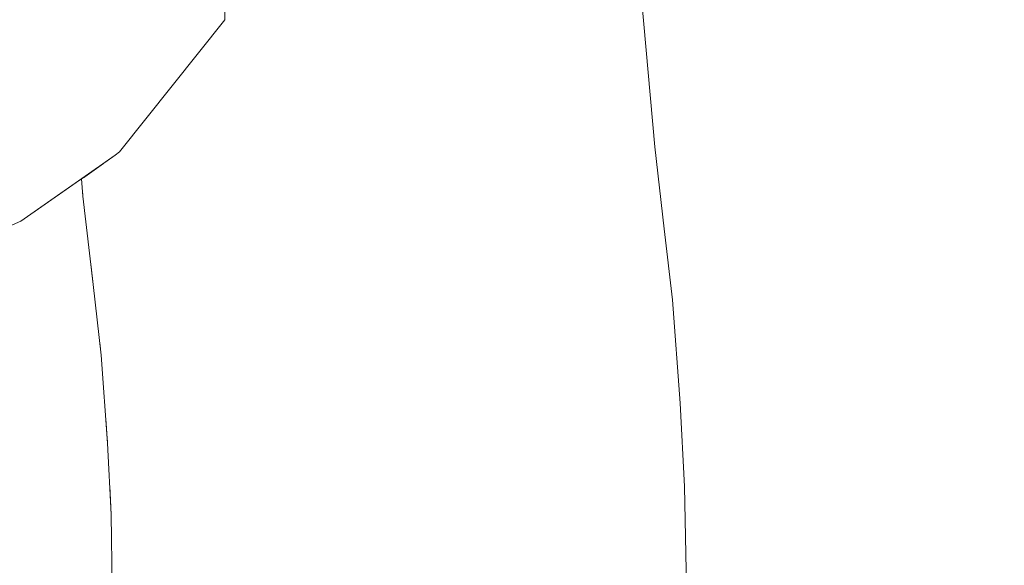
# Model space of a CAD drawing. Header units: millimetres. Extents: x -30280 to 309309, y -17460 to 4378.
# Tile 745 of 1056: x 247939 to 248097, y -12913 to -12825. Entities that reach past the tile are written whole.
import ezdxf

# ---------------------------------------------------------------- set-up
doc = ezdxf.new("R2010")
doc.units = ezdxf.units.MM
doc.header["$MEASUREMENT"] = 0
doc.linetypes.add('Wipeout_Contour', pattern=[1000, 0, -1000])
doc.layers.add('Nuevo_09_EI_Mobiliari general', color=7, linetype='Continuous')
doc.layers.add('Nuevo_09_EI_Mobiliari general_Pluma_Nº__1', color=7, linetype='Continuous', lineweight=5)

# ---------------------------------------------------------------- blocks, each defined once
blk = doc.blocks.new('Elem Sección_535_6', base_point=(235890.59, -13459.98))
at = {"color": 254, "linetype": 'Wipeout_Contour', "lineweight": 0, "ltscale": 11414503.17046964}
blk.add_wipeout([(247640.78, -12825.84), (247642.8, -12848.79), (247643.93, -12858.57), (247645.84, -12875.47), (247646.93, -12890.57), (247647.55, -12902.81), (247647.81, -12917.86), (247647.24, -12927.7), (247646.53, -12938.22), (247645.54, -12946.81), (247646.36, -12946.91), (247723.14, -12946.91), (247833.35, -12947.67), (247923.03, -12936.99), (247923.04, -12936.99), (247924.32, -12937.22), (247934.86, -12939.1), (247951.83, -12942.31), (247952.54, -12936.36), (247953.41, -12924.01), (247953.78, -12918.71), (247953.56, -12904.67), (247953, -12893.21), (247952, -12879.11), (247950.68, -12867.76), (247949.05, -12853.62), (247948.81, -12850.82), (247939.11, -12857.62), (247925.52, -12863.6), (247908.36, -12868.46), (247896.57, -12872.45), (247887.32, -12876.39), (247881.98, -12877.82), (247874.12, -12879.7), (247867.05, -12881.14), (247860.88, -12882.28), (247853.99, -12882.66), (247738.82, -12882.66), (247732.48, -12882.28), (247724.57, -12880.78), (247710.18, -12877.82), (247699.72, -12873.66), (247688.24, -12869.98), (247685.41, -12868.85), (247672.23, -12861.15), (247657.65, -12849.01)], dxfattribs=at).dxf.layer = 'Nuevo_09_EI_Mobiliari general'
at = {"color": 254, "linetype": 'Wipeout_Contour', "lineweight": 0, "ltscale": 13160558.99086357}
blk.add_wipeout([(247641.02, -13051.86), (247691.25, -13053.6), (247715.96, -13061.51), (247723.09, -13062.4), (247725.55, -13064.58), (247730.42, -13066.15), (247769.02, -13066.15), (247777.62, -13056.59), (247826.96, -13058.3), (247824.97, -13099.98), (248811.02, -13099.98), (248811.02, -12764.98), (248038.13, -12764.98), (248038.05, -12767.54), (248065.14, -12772.37), (248082.73, -12781.85), (248089.11, -12794.79), (248082.56, -12807.74), (248064.83, -12817.21), (248040.69, -12820.68), (248038.47, -12820.36), (248040.74, -12845.7), (248042.26, -12858.87), (248043.58, -12870.25), (248044.82, -12886.79), (248045.51, -12900.15), (248045.83, -12916.64), (248045.26, -12928.92), (248044.49, -12940.88), (248043.05, -12954.06), (248041.4, -12964.33), (248039.59, -12970.84), (248035.86, -12978.68), (248032.76, -12984.4), (248036.77, -13045.5), (248036.35, -13045.77), (248032.17, -13045.97), (248025.34, -13046.05), (248017.7, -13045.97), (248013.05, -13045.83), (248012.35, -13047.65), (248005.53, -13050.68), (247875.25, -13050.68), (247871.56, -13052.31), (247867.92, -13050.68), (247866.68, -13050.68), (247865.07, -13052.89), (247859.49, -13055.5), (247857.98, -13056.5), (247850.88, -13053.77), (247850.62, -13053.02), (247849.64, -13050.68), (247643.68, -13050.68)], dxfattribs=at).dxf.layer = 'Nuevo_09_EI_Mobiliari general'
blk = doc.blocks.new('Elem Sección_536_6', base_point=(235890.59, -13459.98))
at = {"color": 254, "linetype": 'Wipeout_Contour', "lineweight": 0, "ltscale": 744901.477617}
blk.add_wipeout([(247971.8, -12813.98), (247964.59, -12825.31), (247971.8, -12825.31)], dxfattribs=at).dxf.layer = 'Nuevo_09_EI_Mobiliari general'
at = {"color": 254, "linetype": 'Wipeout_Contour', "lineweight": 0, "ltscale": 745104.773642}
blk.add_wipeout([(248038.36, -12819.08), (248030.6, -12835.38), (248040.74, -12845.7)], dxfattribs=at).dxf.layer = 'Nuevo_09_EI_Mobiliari general'
at = {"color": 254, "linetype": 'Wipeout_Contour', "lineweight": 0, "ltscale": 744894.638026}
blk.add_wipeout([(247964.59, -12825.31), (247971.8, -12813.98), (247964.59, -12813.98)], dxfattribs=at).dxf.layer = 'Nuevo_09_EI_Mobiliari general'
at = {"color": 254, "linetype": 'Wipeout_Contour', "lineweight": 0, "ltscale": 745091.620243}
blk.add_wipeout([(248030.6, -12835.38), (248038.36, -12819.08), (248028.64, -12814.55)], dxfattribs=at).dxf.layer = 'Nuevo_09_EI_Mobiliari general'
at = {"color": 254, "linetype": 'Wipeout_Contour', "lineweight": 0, "ltscale": 745112.611219}
blk.add_wipeout([(248040.74, -12845.7), (248031.99, -12847.29), (248042.26, -12858.87)], dxfattribs=at).dxf.layer = 'Nuevo_09_EI_Mobiliari general'
at = {"color": 254, "linetype": 'Wipeout_Contour', "lineweight": 0, "ltscale": 744581.218437}
blk.add_wipeout([(247964.59, -12813.98), (247658.32, -12825.31), (247964.59, -12825.31)], dxfattribs=at).dxf.layer = 'Nuevo_09_EI_Mobiliari general'
at = {"color": 254, "linetype": 'Wipeout_Contour', "lineweight": 0, "ltscale": 745061.250753}
blk.add_wipeout([(248028.64, -12814.55), (248007.99, -12831.35), (248030.6, -12835.38)], dxfattribs=at).dxf.layer = 'Nuevo_09_EI_Mobiliari general'
at = {"color": 254, "linetype": 'Wipeout_Contour', "lineweight": 0, "ltscale": 745118.615176}
blk.add_wipeout([(248042.26, -12858.87), (248033.31, -12858.7), (248043.58, -12870.25)], dxfattribs=at).dxf.layer = 'Nuevo_09_EI_Mobiliari general'
at = {"color": 254, "linetype": 'Wipeout_Contour', "lineweight": 0, "ltscale": 745036.500397}
blk.add_wipeout([(248007.99, -12831.35), (248028.64, -12814.55), (248006.19, -12812.78)], dxfattribs=at).dxf.layer = 'Nuevo_09_EI_Mobiliari general'
at = {"color": 254, "linetype": 'Wipeout_Contour', "lineweight": 0, "ltscale": 744275.723349}
blk.add_wipeout([(247658.32, -12813.98), (247658.32, -12825.31), (247964.59, -12813.98)], dxfattribs=at).dxf.layer = 'Nuevo_09_EI_Mobiliari general'
at = {"color": 254, "linetype": 'Wipeout_Contour', "lineweight": 0, "ltscale": 745100.507411}
blk.add_wipeout([(248031.99, -12847.29), (248040.74, -12845.7), (248030.6, -12835.38)], dxfattribs=at).dxf.layer = 'Nuevo_09_EI_Mobiliari general'
at = {"color": 254, "linetype": 'Wipeout_Contour', "lineweight": 0, "ltscale": 745125.207078}
blk.add_wipeout([(248043.58, -12870.25), (248034.86, -12878.42), (248044.82, -12886.79)], dxfattribs=at).dxf.layer = 'Nuevo_09_EI_Mobiliari general'
at = {"layer": 'Nuevo_09_EI_Mobiliari general_Pluma_Nº__1', "color": 7, "linetype": 'Continuous', "lineweight": 5}
blk.add_line((248038.36, -12819.08), (248040.74, -12845.7), dxfattribs=at)
at = {"color": 254, "linetype": 'Wipeout_Contour', "lineweight": 0, "ltscale": 745003.55054}
blk.add_wipeout([(248006.19, -12812.78), (247995.52, -12830.96), (248007.99, -12831.35)], dxfattribs=at).dxf.layer = 'Nuevo_09_EI_Mobiliari general'
at = {"color": 254, "linetype": 'Wipeout_Contour', "lineweight": 0, "ltscale": 744871.93766}
blk.add_wipeout([(247971.8, -12825.31), (247948.42, -12846.11), (247954.91, -12846.52)], dxfattribs=at).dxf.layer = 'Nuevo_09_EI_Mobiliari general'
at = {"color": 254, "linetype": 'Wipeout_Contour', "lineweight": 0, "ltscale": 745068.167724}
blk.add_wipeout([(248030.6, -12835.38), (248009.32, -12842.77), (248031.99, -12847.29)], dxfattribs=at).dxf.layer = 'Nuevo_09_EI_Mobiliari general'
at = {"color": 254, "linetype": 'Wipeout_Contour', "lineweight": 0, "ltscale": 745130.306472}
blk.add_wipeout([(248044.82, -12886.79), (248035.72, -12894.25), (248045.51, -12900.15)], dxfattribs=at).dxf.layer = 'Nuevo_09_EI_Mobiliari general'
at = {"color": 254, "linetype": 'Wipeout_Contour', "lineweight": 0, "ltscale": 744989.004778}
blk.add_wipeout([(247995.52, -12830.96), (248006.19, -12812.78), (247993.74, -12812.61)], dxfattribs=at).dxf.layer = 'Nuevo_09_EI_Mobiliari general'
at = {"color": 254, "linetype": 'Wipeout_Contour', "lineweight": 0, "ltscale": 744880.042986}
blk.add_wipeout([(247948.42, -12846.11), (247971.8, -12825.31), (247964.59, -12825.31)], dxfattribs=at).dxf.layer = 'Nuevo_09_EI_Mobiliari general'
at = {"color": 254, "linetype": 'Wipeout_Contour', "lineweight": 0, "ltscale": 745044.250268}
blk.add_wipeout([(248009.32, -12842.77), (248030.6, -12835.38), (248007.99, -12831.35)], dxfattribs=at).dxf.layer = 'Nuevo_09_EI_Mobiliari general'
at = {"color": 254, "linetype": 'Wipeout_Contour', "lineweight": 0, "ltscale": 744832.393173}
blk.add_wipeout([(247954.22, -12847.04), (247939.72, -12856.69), (247939.11, -12857.62)], dxfattribs=at).dxf.layer = 'Nuevo_09_EI_Mobiliari general'
at = {"color": 254, "linetype": 'Wipeout_Contour', "lineweight": 0, "ltscale": 745106.634293}
blk.add_wipeout([(248033.31, -12858.7), (248042.26, -12858.87), (248031.99, -12847.29)], dxfattribs=at).dxf.layer = 'Nuevo_09_EI_Mobiliari general'
at = {"color": 254, "linetype": 'Wipeout_Contour', "lineweight": 0, "ltscale": 745134.31517}
blk.add_wipeout([(248045.51, -12900.15), (248036.17, -12913.95), (248045.83, -12916.64)], dxfattribs=at).dxf.layer = 'Nuevo_09_EI_Mobiliari general'
at = {"color": 254, "linetype": 'Wipeout_Contour', "lineweight": 0, "ltscale": 744966.056109}
blk.add_wipeout([(247993.74, -12812.61), (247982.86, -12832.42), (247995.52, -12830.96)], dxfattribs=at).dxf.layer = 'Nuevo_09_EI_Mobiliari general'
at = {"color": 254, "linetype": 'Wipeout_Contour', "lineweight": 0, "ltscale": 744582.296596}
blk.add_wipeout([(247964.59, -12825.31), (247672.78, -12846.11), (247948.42, -12846.11)], dxfattribs=at).dxf.layer = 'Nuevo_09_EI_Mobiliari general'
at = {"color": 254, "linetype": 'Wipeout_Contour', "lineweight": 0, "ltscale": 745010.098064}
blk.add_wipeout([(248007.99, -12831.35), (247996.85, -12842.34), (248009.32, -12842.77)], dxfattribs=at).dxf.layer = 'Nuevo_09_EI_Mobiliari general'
at = {"color": 254, "linetype": 'Wipeout_Contour', "lineweight": 0, "ltscale": 745073.996546}
blk.add_wipeout([(248031.99, -12847.29), (248010.65, -12854.19), (248033.31, -12858.7)], dxfattribs=at).dxf.layer = 'Nuevo_09_EI_Mobiliari general'
at = {"color": 254, "linetype": 'Wipeout_Contour', "lineweight": 0, "ltscale": 744791.230781}
blk.add_wipeout([(247939.11, -12857.62), (247926.06, -12862.22), (247925.52, -12863.6)], dxfattribs=at).dxf.layer = 'Nuevo_09_EI_Mobiliari general'
at = {"color": 254, "linetype": 'Wipeout_Contour', "lineweight": 0, "ltscale": 744951.321714}
blk.add_wipeout([(247993.74, -12812.61), (247981.02, -12813.25), (247982.86, -12832.42)], dxfattribs=at).dxf.layer = 'Nuevo_09_EI_Mobiliari general'
at = {"color": 254, "linetype": 'Wipeout_Contour', "lineweight": 0, "ltscale": 744292.359416}
blk.add_wipeout([(247658.32, -12825.31), (247672.78, -12846.11), (247964.59, -12825.31)], dxfattribs=at).dxf.layer = 'Nuevo_09_EI_Mobiliari general'
at = {"color": 254, "linetype": 'Wipeout_Contour', "lineweight": 0, "ltscale": 744996.445142}
blk.add_wipeout([(247996.85, -12842.34), (248007.99, -12831.35), (247995.52, -12830.96)], dxfattribs=at).dxf.layer = 'Nuevo_09_EI_Mobiliari general'
at = {"color": 254, "linetype": 'Wipeout_Contour', "lineweight": 0, "ltscale": 745050.085302}
blk.add_wipeout([(248010.65, -12854.19), (248031.99, -12847.29), (248009.32, -12842.77)], dxfattribs=at).dxf.layer = 'Nuevo_09_EI_Mobiliari general'
at = {"color": 254, "linetype": 'Wipeout_Contour', "lineweight": 0, "ltscale": 745112.988568}
blk.add_wipeout([(248034.86, -12878.42), (248043.58, -12870.25), (248033.31, -12858.7)], dxfattribs=at).dxf.layer = 'Nuevo_09_EI_Mobiliari general'
at = {"layer": 'Nuevo_09_EI_Mobiliari general_Pluma_Nº__1', "color": 7, "linetype": 'Continuous', "lineweight": 5}
for p, q in [((248040.74, -12845.7), (248042.26, -12858.87)), ((248042.26, -12858.87), (248043.58, -12870.25))]:
    blk.add_line(p, q, dxfattribs=at)
at = {"color": 254, "linetype": 'Wipeout_Contour', "lineweight": 0, "ltscale": 744932.22375}
blk.add_wipeout([(247974.04, -12835.26), (247982.86, -12832.42), (247981.02, -12813.25)], dxfattribs=at).dxf.layer = 'Nuevo_09_EI_Mobiliari general'
at = {"color": 254, "linetype": 'Wipeout_Contour', "lineweight": 0, "ltscale": 744972.597989}
blk.add_wipeout([(247995.52, -12830.96), (247984.21, -12843.97), (247996.85, -12842.34)], dxfattribs=at).dxf.layer = 'Nuevo_09_EI_Mobiliari general'
at = {"color": 254, "linetype": 'Wipeout_Contour', "lineweight": 0, "ltscale": 745015.852945}
blk.add_wipeout([(248009.32, -12842.77), (247998.18, -12853.76), (248010.65, -12854.19)], dxfattribs=at).dxf.layer = 'Nuevo_09_EI_Mobiliari general'
at = {"color": 254, "linetype": 'Wipeout_Contour', "lineweight": 0, "ltscale": 744846.642085}
blk.add_wipeout([(247939.72, -12856.69), (247954.22, -12847.04), (247954.91, -12846.52)], dxfattribs=at).dxf.layer = 'Nuevo_09_EI_Mobiliari general'
at = {"color": 254, "linetype": 'Wipeout_Contour', "lineweight": 0, "ltscale": 745081.257439}
blk.add_wipeout([(248033.31, -12858.7), (248012.32, -12875.15), (248034.86, -12878.42)], dxfattribs=at).dxf.layer = 'Nuevo_09_EI_Mobiliari general'
at = {"color": 254, "linetype": 'Wipeout_Contour', "lineweight": 0, "ltscale": 744921.059682}
blk.add_wipeout([(247974.04, -12835.26), (247981.02, -12813.25), (247972.08, -12814.5)], dxfattribs=at).dxf.layer = 'Nuevo_09_EI_Mobiliari general'
at = {"color": 254, "linetype": 'Wipeout_Contour', "lineweight": 0, "ltscale": 744958.869829}
blk.add_wipeout([(247984.21, -12843.97), (247995.52, -12830.96), (247982.86, -12832.42)], dxfattribs=at).dxf.layer = 'Nuevo_09_EI_Mobiliari general'
at = {"color": 254, "linetype": 'Wipeout_Contour', "lineweight": 0, "ltscale": 745002.190816}
blk.add_wipeout([(247998.18, -12853.76), (248009.32, -12842.77), (247996.85, -12842.34)], dxfattribs=at).dxf.layer = 'Nuevo_09_EI_Mobiliari general'
at = {"color": 254, "linetype": 'Wipeout_Contour', "lineweight": 0, "ltscale": 744827.50937}
blk.add_wipeout([(247954.91, -12846.52), (247933.87, -12855.97), (247939.72, -12856.69)], dxfattribs=at).dxf.layer = 'Nuevo_09_EI_Mobiliari general'
at = {"color": 254, "linetype": 'Wipeout_Contour', "lineweight": 0, "ltscale": 745056.650309}
blk.add_wipeout([(248012.32, -12875.15), (248033.31, -12858.7), (248010.65, -12854.19)], dxfattribs=at).dxf.layer = 'Nuevo_09_EI_Mobiliari general'
at = {"color": 254, "linetype": 'Wipeout_Contour', "lineweight": 0, "ltscale": 745119.387935}
blk.add_wipeout([(248035.72, -12894.25), (248044.82, -12886.79), (248034.86, -12878.42)], dxfattribs=at).dxf.layer = 'Nuevo_09_EI_Mobiliari general'
at = {"layer": 'Nuevo_09_EI_Mobiliari general_Pluma_Nº__1', "color": 7, "linetype": 'Continuous', "lineweight": 5}
blk.add_line((248043.58, -12870.25), (248044.82, -12886.79), dxfattribs=at)
at = {"color": 254, "linetype": 'Wipeout_Contour', "lineweight": 0, "ltscale": 744938.929774}
blk.add_wipeout([(247982.86, -12832.42), (247975.42, -12847.16), (247984.21, -12843.97)], dxfattribs=at).dxf.layer = 'Nuevo_09_EI_Mobiliari general'
at = {"color": 254, "linetype": 'Wipeout_Contour', "lineweight": 0, "ltscale": 744978.345294}
blk.add_wipeout([(247996.85, -12842.34), (247985.54, -12855.39), (247998.18, -12853.76)], dxfattribs=at).dxf.layer = 'Nuevo_09_EI_Mobiliari general'
at = {"color": 254, "linetype": 'Wipeout_Contour', "lineweight": 0, "ltscale": 744835.184781}
blk.add_wipeout([(247933.87, -12855.97), (247954.91, -12846.52), (247948.42, -12846.11)], dxfattribs=at).dxf.layer = 'Nuevo_09_EI_Mobiliari general'
at = {"color": 254, "linetype": 'Wipeout_Contour', "lineweight": 0, "ltscale": 745023.326356}
blk.add_wipeout([(248010.65, -12854.19), (247999.86, -12874.84), (248012.32, -12875.15)], dxfattribs=at).dxf.layer = 'Nuevo_09_EI_Mobiliari general'
at = {"color": 254, "linetype": 'Wipeout_Contour', "lineweight": 0, "ltscale": 745087.267385}
blk.add_wipeout([(248034.86, -12878.42), (248013.25, -12891.95), (248035.72, -12894.25)], dxfattribs=at).dxf.layer = 'Nuevo_09_EI_Mobiliari general'
at = {"color": 254, "linetype": 'Wipeout_Contour', "lineweight": 0, "ltscale": 1738072.493217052}
blk.add_wipeout([(247951.08, -12849.23), (247974.04, -12835.26), (247972.08, -12814.5), (247971.8, -12814.95), (247971.8, -12825.31), (247954.91, -12846.52), (247954.22, -12847.04)], dxfattribs=at).dxf.layer = 'Nuevo_09_EI_Mobiliari general'
at = {"color": 254, "linetype": 'Wipeout_Contour', "lineweight": 0, "ltscale": 744964.637919}
blk.add_wipeout([(247985.54, -12855.39), (247996.85, -12842.34), (247984.21, -12843.97)], dxfattribs=at).dxf.layer = 'Nuevo_09_EI_Mobiliari general'
at = {"color": 254, "linetype": 'Wipeout_Contour', "lineweight": 0, "ltscale": 744566.7193}
blk.add_wipeout([(247685.8, -12855.97), (247933.87, -12855.97), (247948.42, -12846.11)], dxfattribs=at).dxf.layer = 'Nuevo_09_EI_Mobiliari general'
at = {"color": 254, "linetype": 'Wipeout_Contour', "lineweight": 0, "ltscale": 745008.771088}
blk.add_wipeout([(247999.86, -12874.84), (248010.65, -12854.19), (247998.18, -12853.76)], dxfattribs=at).dxf.layer = 'Nuevo_09_EI_Mobiliari general'
at = {"color": 254, "linetype": 'Wipeout_Contour', "lineweight": 0, "ltscale": 745063.797945}
blk.add_wipeout([(248013.25, -12891.95), (248034.86, -12878.42), (248012.32, -12875.15)], dxfattribs=at).dxf.layer = 'Nuevo_09_EI_Mobiliari general'
at = {"color": 254, "linetype": 'Wipeout_Contour', "lineweight": 0, "ltscale": 745123.946876}
blk.add_wipeout([(248036.17, -12913.95), (248045.51, -12900.15), (248035.72, -12894.25)], dxfattribs=at).dxf.layer = 'Nuevo_09_EI_Mobiliari general'
at = {"layer": 'Nuevo_09_EI_Mobiliari general_Pluma_Nº__1', "color": 7, "linetype": 'Continuous', "lineweight": 5}
for p, q in [((247971.8, -12813.98), (247971.8, -12825.31)), ((248044.82, -12886.79), (248045.51, -12900.15)), ((248045.51, -12900.15), (248045.83, -12916.64))]:
    blk.add_line(p, q, dxfattribs=at)
at = {"color": 254, "linetype": 'Wipeout_Contour', "lineweight": 0, "ltscale": 744928.988014}
blk.add_wipeout([(247974.04, -12835.26), (247975.42, -12847.16), (247982.86, -12832.42)], dxfattribs=at).dxf.layer = 'Nuevo_09_EI_Mobiliari general'
at = {"color": 254, "linetype": 'Wipeout_Contour', "lineweight": 0, "ltscale": 744306.309373}
blk.add_wipeout([(247672.78, -12846.11), (247685.8, -12855.97), (247948.42, -12846.11)], dxfattribs=at).dxf.layer = 'Nuevo_09_EI_Mobiliari general'
at = {"color": 254, "linetype": 'Wipeout_Contour', "lineweight": 0, "ltscale": 744985.772028}
blk.add_wipeout([(247998.18, -12853.76), (247987.17, -12876.02), (247999.86, -12874.84)], dxfattribs=at).dxf.layer = 'Nuevo_09_EI_Mobiliari general'
at = {"color": 254, "linetype": 'Wipeout_Contour', "lineweight": 0, "ltscale": 745029.619463}
blk.add_wipeout([(248012.32, -12875.15), (248000.79, -12891.73), (248013.25, -12891.95)], dxfattribs=at).dxf.layer = 'Nuevo_09_EI_Mobiliari general'
at = {"color": 254, "linetype": 'Wipeout_Contour', "lineweight": 0, "ltscale": 745091.993374}
blk.add_wipeout([(248035.72, -12894.25), (248013.75, -12912.9), (248036.17, -12913.95)], dxfattribs=at).dxf.layer = 'Nuevo_09_EI_Mobiliari general'
at = {"color": 254, "linetype": 'Wipeout_Contour', "lineweight": 0, "ltscale": 744897.837753}
blk.add_wipeout([(247974.04, -12835.26), (247950.81, -12864.1), (247975.42, -12847.16)], dxfattribs=at).dxf.layer = 'Nuevo_09_EI_Mobiliari general'
at = {"color": 254, "linetype": 'Wipeout_Contour', "lineweight": 0, "ltscale": 744944.701645}
blk.add_wipeout([(247984.21, -12843.97), (247976.75, -12858.57), (247985.54, -12855.39)], dxfattribs=at).dxf.layer = 'Nuevo_09_EI_Mobiliari general'
at = {"color": 254, "linetype": 'Wipeout_Contour', "lineweight": 0, "ltscale": 744845.545613}
blk.add_wipeout([(247949.21, -12850.54), (247948.85, -12850.8), (247949.05, -12853.62)], dxfattribs=at).dxf.layer = 'Nuevo_09_EI_Mobiliari general'
at = {"color": 254, "linetype": 'Wipeout_Contour', "lineweight": 0, "ltscale": 744804.10801}
blk.add_wipeout([(247926.06, -12862.22), (247939.11, -12857.62), (247939.72, -12856.69)], dxfattribs=at).dxf.layer = 'Nuevo_09_EI_Mobiliari general'
at = {"color": 254, "linetype": 'Wipeout_Contour', "lineweight": 0, "ltscale": 745016.162171}
blk.add_wipeout([(248000.79, -12891.73), (248012.32, -12875.15), (247999.86, -12874.84)], dxfattribs=at).dxf.layer = 'Nuevo_09_EI_Mobiliari general'
at = {"color": 254, "linetype": 'Wipeout_Contour', "lineweight": 0, "ltscale": 745068.872008}
blk.add_wipeout([(248013.75, -12912.9), (248035.72, -12894.25), (248013.25, -12891.95)], dxfattribs=at).dxf.layer = 'Nuevo_09_EI_Mobiliari general'
at = {"color": 254, "linetype": 'Wipeout_Contour', "lineweight": 0, "ltscale": 744934.844616}
blk.add_wipeout([(247975.42, -12847.16), (247976.75, -12858.57), (247984.21, -12843.97)], dxfattribs=at).dxf.layer = 'Nuevo_09_EI_Mobiliari general'
at = {"color": 254, "linetype": 'Wipeout_Contour', "lineweight": 0, "ltscale": 744845.5746}
blk.add_wipeout([(247948.85, -12850.8), (247948.81, -12850.82), (247949.05, -12853.62)], dxfattribs=at).dxf.layer = 'Nuevo_09_EI_Mobiliari general'
at = {"color": 254, "linetype": 'Wipeout_Contour', "lineweight": 0, "ltscale": 744971.152554}
blk.add_wipeout([(247987.17, -12876.02), (247998.18, -12853.76), (247985.54, -12855.39)], dxfattribs=at).dxf.layer = 'Nuevo_09_EI_Mobiliari general'
at = {"color": 254, "linetype": 'Wipeout_Contour', "lineweight": 0, "ltscale": 744786.690489}
blk.add_wipeout([(247939.72, -12856.69), (247920.78, -12861.13), (247926.06, -12862.22)], dxfattribs=at).dxf.layer = 'Nuevo_09_EI_Mobiliari general'
at = {"color": 254, "linetype": 'Wipeout_Contour', "lineweight": 0, "ltscale": 993156.962735}
blk.add_wipeout([(247949.24, -12850.52), (247950.81, -12864.1), (247974.04, -12835.26), (247951.08, -12849.23)], dxfattribs=at).dxf.layer = 'Nuevo_09_EI_Mobiliari general'
at = {"color": 254, "linetype": 'Wipeout_Contour', "lineweight": 0, "ltscale": 744951.937869}
blk.add_wipeout([(247985.54, -12855.39), (247978.31, -12878.32), (247987.17, -12876.02)], dxfattribs=at).dxf.layer = 'Nuevo_09_EI_Mobiliari general'
at = {"color": 254, "linetype": 'Wipeout_Contour', "lineweight": 0, "ltscale": 744793.724523}
blk.add_wipeout([(247920.78, -12861.13), (247939.72, -12856.69), (247933.87, -12855.97)], dxfattribs=at).dxf.layer = 'Nuevo_09_EI_Mobiliari general'
at = {"color": 254, "linetype": 'Wipeout_Contour', "lineweight": 0, "ltscale": 744992.052799}
blk.add_wipeout([(247999.86, -12874.84), (247988.08, -12892.56), (248000.79, -12891.73)], dxfattribs=at).dxf.layer = 'Nuevo_09_EI_Mobiliari general'
at = {"layer": 'Nuevo_09_EI_Mobiliari general_Pluma_Nº__1', "color": 7, "linetype": 'Continuous', "lineweight": 5}
blk.add_line((247939.11, -12857.62), (247925.52, -12863.6), dxfattribs=at)
at = {"color": 254, "linetype": 'Wipeout_Contour', "lineweight": 0, "ltscale": 744903.656164}
blk.add_wipeout([(247975.42, -12847.16), (247952.13, -12875.47), (247976.75, -12858.57)], dxfattribs=at).dxf.layer = 'Nuevo_09_EI_Mobiliari general'
at = {"color": 254, "linetype": 'Wipeout_Contour', "lineweight": 0, "ltscale": 744850.253405}
blk.add_wipeout([(247949.24, -12850.52), (247950.68, -12867.76), (247950.81, -12864.1)], dxfattribs=at).dxf.layer = 'Nuevo_09_EI_Mobiliari general'
at = {"color": 254, "linetype": 'Wipeout_Contour', "lineweight": 0, "ltscale": 744978.449969}
blk.add_wipeout([(247988.08, -12892.56), (247999.86, -12874.84), (247987.17, -12876.02)], dxfattribs=at).dxf.layer = 'Nuevo_09_EI_Mobiliari general'
at = {"color": 254, "linetype": 'Wipeout_Contour', "lineweight": 0, "ltscale": 745034.568051}
blk.add_wipeout([(248013.25, -12891.95), (248001.3, -12912.79), (248013.75, -12912.9)], dxfattribs=at).dxf.layer = 'Nuevo_09_EI_Mobiliari general'
at = {"color": 254, "linetype": 'Wipeout_Contour', "lineweight": 0, "ltscale": 993131.105254}
blk.add_wipeout([(247949.21, -12850.54), (247949.05, -12853.62), (247950.68, -12867.76), (247949.24, -12850.52)], dxfattribs=at).dxf.layer = 'Nuevo_09_EI_Mobiliari general'
at = {"color": 254, "linetype": 'Wipeout_Contour', "lineweight": 0, "ltscale": 744941.223891}
blk.add_wipeout([(247976.75, -12858.57), (247978.31, -12878.32), (247985.54, -12855.39)], dxfattribs=at).dxf.layer = 'Nuevo_09_EI_Mobiliari general'
at = {"color": 254, "linetype": 'Wipeout_Contour', "lineweight": 0, "ltscale": 745021.393946}
blk.add_wipeout([(248001.3, -12912.79), (248013.25, -12891.95), (248000.79, -12891.73)], dxfattribs=at).dxf.layer = 'Nuevo_09_EI_Mobiliari general'
at = {"layer": 'Nuevo_09_EI_Mobiliari general_Pluma_Nº__1', "color": 7, "linetype": 'Continuous', "lineweight": 5}
blk.add_line((247948.81, -12850.82), (247949.05, -12853.62), dxfattribs=at)
at = {"color": 254, "linetype": 'Wipeout_Contour', "lineweight": 0, "ltscale": 744878.932907}
blk.add_wipeout([(247952.13, -12875.47), (247975.42, -12847.16), (247950.81, -12864.1)], dxfattribs=at).dxf.layer = 'Nuevo_09_EI_Mobiliari general'
at = {"color": 254, "linetype": 'Wipeout_Contour', "lineweight": 0, "ltscale": 744958.004359}
blk.add_wipeout([(247987.17, -12876.02), (247979.16, -12894.18), (247988.08, -12892.56)], dxfattribs=at).dxf.layer = 'Nuevo_09_EI_Mobiliari general'
at = {"layer": 'Nuevo_09_EI_Mobiliari general_Pluma_Nº__1', "color": 7, "linetype": 'Continuous', "lineweight": 5}
for p, q in [((247971.8, -12825.31), (247954.91, -12846.52)), ((247954.22, -12847.04), (247939.11, -12857.62)), ((247954.22, -12847.04), (247954.91, -12846.52))]:
    blk.add_line(p, q, dxfattribs=at)
at = {"color": 254, "linetype": 'Wipeout_Contour', "lineweight": 0, "ltscale": 744910.043111}
blk.add_wipeout([(247976.75, -12858.57), (247953.22, -12890.57), (247978.31, -12878.32)], dxfattribs=at).dxf.layer = 'Nuevo_09_EI_Mobiliari general'
at = {"color": 254, "linetype": 'Wipeout_Contour', "lineweight": 0, "ltscale": 744856.356083}
blk.add_wipeout([(247950.81, -12864.1), (247952, -12879.11), (247952.13, -12875.47)], dxfattribs=at).dxf.layer = 'Nuevo_09_EI_Mobiliari general'
at = {"color": 254, "linetype": 'Wipeout_Contour', "lineweight": 0, "ltscale": 744996.983501}
blk.add_wipeout([(248000.79, -12891.73), (247988.57, -12913.18), (248001.3, -12912.79)], dxfattribs=at).dxf.layer = 'Nuevo_09_EI_Mobiliari general'
at = {"color": 254, "linetype": 'Wipeout_Contour', "lineweight": 0, "ltscale": 744855.290178}
blk.add_wipeout([(247952, -12879.11), (247950.81, -12864.1), (247950.68, -12867.76)], dxfattribs=at).dxf.layer = 'Nuevo_09_EI_Mobiliari general'
at = {"color": 254, "linetype": 'Wipeout_Contour', "lineweight": 0, "ltscale": 744948.262796}
blk.add_wipeout([(247978.31, -12878.32), (247979.16, -12894.18), (247987.17, -12876.02)], dxfattribs=at).dxf.layer = 'Nuevo_09_EI_Mobiliari general'
at = {"color": 254, "linetype": 'Wipeout_Contour', "lineweight": 0, "ltscale": 744983.607269}
blk.add_wipeout([(247988.57, -12913.18), (248000.79, -12891.73), (247988.08, -12892.56)], dxfattribs=at).dxf.layer = 'Nuevo_09_EI_Mobiliari general'
at = {"layer": 'Nuevo_09_EI_Mobiliari general_Pluma_Nº__1', "color": 7, "linetype": 'Continuous', "lineweight": 5}
blk.add_line((247949.05, -12853.62), (247950.68, -12867.76), dxfattribs=at)
at = {"color": 254, "linetype": 'Wipeout_Contour', "lineweight": 0, "ltscale": 744884.64223}
blk.add_wipeout([(247953.22, -12890.57), (247976.75, -12858.57), (247952.13, -12875.47)], dxfattribs=at).dxf.layer = 'Nuevo_09_EI_Mobiliari general'
at = {"color": 254, "linetype": 'Wipeout_Contour', "lineweight": 0, "ltscale": 745025.047934}
blk.add_wipeout([(248000.72, -12932.76), (248013.75, -12912.9), (248001.3, -12912.79)], dxfattribs=at).dxf.layer = 'Nuevo_09_EI_Mobiliari general'
at = {"color": 254, "linetype": 'Wipeout_Contour', "lineweight": 0, "ltscale": 744861.984725}
blk.add_wipeout([(247952.13, -12875.47), (247953, -12893.21), (247953.22, -12890.57)], dxfattribs=at).dxf.layer = 'Nuevo_09_EI_Mobiliari general'
at = {"color": 254, "linetype": 'Wipeout_Contour', "lineweight": 0, "ltscale": 744860.800592}
blk.add_wipeout([(247953, -12893.21), (247952.13, -12875.47), (247952, -12879.11)], dxfattribs=at).dxf.layer = 'Nuevo_09_EI_Mobiliari general'
at = {"color": 254, "linetype": 'Wipeout_Contour', "lineweight": 0, "ltscale": 744915.517878}
blk.add_wipeout([(247978.31, -12878.32), (247953.84, -12902.81), (247979.16, -12894.18)], dxfattribs=at).dxf.layer = 'Nuevo_09_EI_Mobiliari general'
at = {"layer": 'Nuevo_09_EI_Mobiliari general_Pluma_Nº__1', "color": 7, "linetype": 'Continuous', "lineweight": 5}
blk.add_line((247950.68, -12867.76), (247952, -12879.11), dxfattribs=at)
at = {"color": 254, "linetype": 'Wipeout_Contour', "lineweight": 0, "ltscale": 744890.357983}
blk.add_wipeout([(247953.84, -12902.81), (247978.31, -12878.32), (247953.22, -12890.57)], dxfattribs=at).dxf.layer = 'Nuevo_09_EI_Mobiliari general'
at = {"color": 254, "linetype": 'Wipeout_Contour', "lineweight": 0, "ltscale": 744962.757846}
blk.add_wipeout([(247988.08, -12892.56), (247979.62, -12913.92), (247988.57, -12913.18)], dxfattribs=at).dxf.layer = 'Nuevo_09_EI_Mobiliari general'
at = {"color": 254, "linetype": 'Wipeout_Contour', "lineweight": 0, "ltscale": 744866.511497}
blk.add_wipeout([(247953.22, -12890.57), (247953.56, -12904.67), (247953.84, -12902.81)], dxfattribs=at).dxf.layer = 'Nuevo_09_EI_Mobiliari general'
at = {"color": 254, "linetype": 'Wipeout_Contour', "lineweight": 0, "ltscale": 744953.227086}
blk.add_wipeout([(247988.08, -12892.56), (247979.16, -12894.18), (247979.62, -12913.92)], dxfattribs=at).dxf.layer = 'Nuevo_09_EI_Mobiliari general'
at = {"color": 254, "linetype": 'Wipeout_Contour', "lineweight": 0, "ltscale": 744865.278986}
blk.add_wipeout([(247953.56, -12904.67), (247953.22, -12890.57), (247953, -12893.21)], dxfattribs=at).dxf.layer = 'Nuevo_09_EI_Mobiliari general'
at = {"color": 254, "linetype": 'Wipeout_Contour', "lineweight": 0, "ltscale": 744999.485306}
blk.add_wipeout([(248001.3, -12912.79), (247988, -12932.38), (248000.72, -12932.76)], dxfattribs=at).dxf.layer = 'Nuevo_09_EI_Mobiliari general'
at = {"layer": 'Nuevo_09_EI_Mobiliari general_Pluma_Nº__1', "color": 7, "linetype": 'Continuous', "lineweight": 5}
blk.add_line((247952, -12879.11), (247953, -12893.21), dxfattribs=at)
at = {"color": 254, "linetype": 'Wipeout_Contour', "lineweight": 0, "ltscale": 744919.714064}
blk.add_wipeout([(247979.16, -12894.18), (247954.1, -12917.86), (247979.62, -12913.92)], dxfattribs=at).dxf.layer = 'Nuevo_09_EI_Mobiliari general'
at = {"color": 254, "linetype": 'Wipeout_Contour', "lineweight": 0, "ltscale": 744987.189011}
blk.add_wipeout([(247988, -12932.38), (248001.3, -12912.79), (247988.57, -12913.18)], dxfattribs=at).dxf.layer = 'Nuevo_09_EI_Mobiliari general'
at = {"color": 254, "linetype": 'Wipeout_Contour', "lineweight": 0, "ltscale": 744894.336877}
blk.add_wipeout([(247954.1, -12917.86), (247979.16, -12894.18), (247953.84, -12902.81)], dxfattribs=at).dxf.layer = 'Nuevo_09_EI_Mobiliari general'
at = {"color": 254, "linetype": 'Wipeout_Contour', "lineweight": 0, "ltscale": 744870.120136}
blk.add_wipeout([(247953.84, -12902.81), (247953.78, -12918.71), (247954.1, -12917.86)], dxfattribs=at).dxf.layer = 'Nuevo_09_EI_Mobiliari general'
at = {"color": 254, "linetype": 'Wipeout_Contour', "lineweight": 0, "ltscale": 744868.237226}
blk.add_wipeout([(247953.78, -12918.71), (247953.84, -12902.81), (247953.56, -12904.67)], dxfattribs=at).dxf.layer = 'Nuevo_09_EI_Mobiliari general'
at = {"layer": 'Nuevo_09_EI_Mobiliari general_Pluma_Nº__1', "color": 7, "linetype": 'Continuous', "lineweight": 5}
for p, q in [((247953, -12893.21), (247953.56, -12904.67)), ((247953.56, -12904.67), (247953.78, -12918.71))]:
    blk.add_line(p, q, dxfattribs=at)

msp = doc.modelspace()

# ---------------------------------------------------------------- block references
at = {"layer": 'Nuevo_09_EI_Mobiliari general', "lineweight": 0}
msp.add_blockref('Elem Sección_535_6', (235890.59, -13459.98), dxfattribs=at)

# ---------------------------------------------------------------- next in the draw order: block references
msp.add_blockref('Elem Sección_536_6', (235890.59, -13459.98), dxfattribs=at)

doc.saveas('drawing.dxf')
